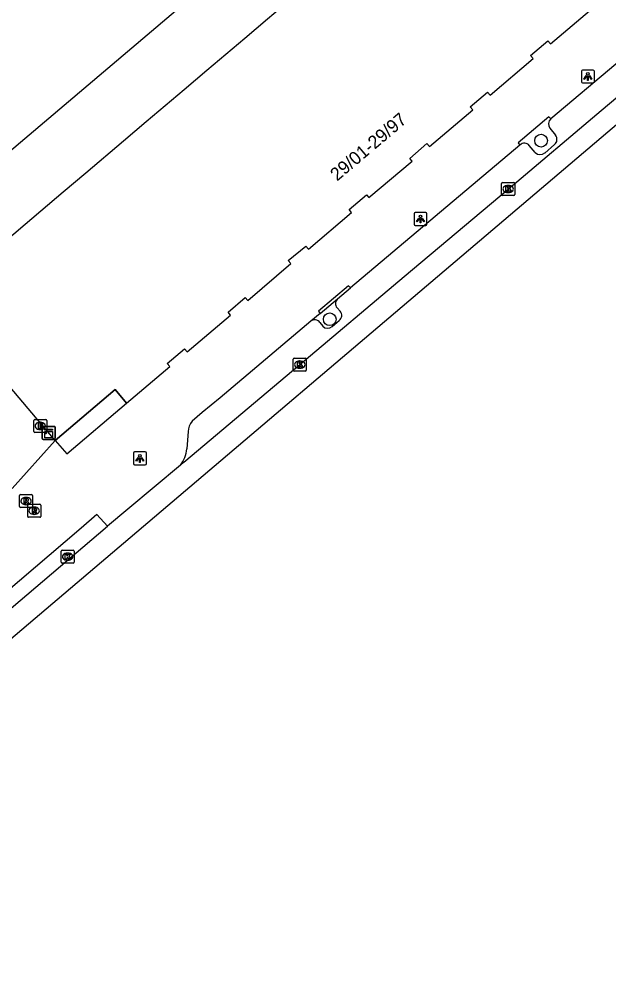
# Model space of a CAD drawing. Extents: x 161772 to 163123, y 383092 to 383917.
# Drawn here: x 162264.4 to 162309.7, y 383158.4 to 383232.3 of the extents above; entities that cross this region are included whole.
import ezdxf

# ---------------------------------------------------------------- set-up
doc = ezdxf.new("R2010")
doc.units = 0
for name, color, linetype in [('IMGEO_Boom', 7, 'Continuous'), ('IMGEO_Brandkraan', 7, 'Continuous'), ('IMGEO_Kast', 7, 'Continuous'), ('IMGEO_Kolk', 7, 'Continuous'), ('IMGEO_Lichtpunt', 7, 'Continuous'), ('IMGEO_Pand', 7, 'Continuous'), ('IMGEO_Pand_nummerreeks', 7, 'Continuous'), ('IMGEO_Pand_overbouw', 7, 'Continuous'), ('IMGEO_Parkeervlak_open', 7, 'Continuous'), ('IMGEO_Rijbaan_lokaal_gesloten', 7, 'Continuous'), ('IMGEO_Rioolput', 7, 'Continuous'), ('IMGEO_Voetpad_open', 7, 'Continuous')]:
    doc.layers.add(name, color=color, linetype=linetype)

msp = doc.modelspace()

# ---------------------------------------------------------------- linework, layer by layer
at = {"layer": 'IMGEO_Boom'}
for centre in [(162304.46, 383222.985), (162288.231, 383209.254)]:
    msp.add_circle(centre, 0.489, dxfattribs=at)
at = {"layer": 'IMGEO_Brandkraan'}
for p, q in [((162265.493, 383200.632), (162265.493, 383201.484)), ((162265.568, 383201.558), (162266.42, 383201.558)), ((162265.981, 383201.338), (162266.006, 383201.338)), ((162266.494, 383201.484), (162266.494, 383200.632)), ((162266.42, 383200.558), (162265.568, 383200.558)), ((162266.004, 383200.778), (162265.979, 383200.778))]:
    msp.add_line(p, q, dxfattribs=at)
for points in [[(162265.493, 383200.632), (162265.493, 383201.484)], [(162265.568, 383201.558), (162266.42, 383201.558)], [(162265.841, 383201.258), (162265.841, 383200.858), (162266.054, 383200.858)], [(162266.072, 383201.258), (162265.841, 383201.258)], [(162266.02, 383201.177), (162265.966, 383201.177), (162265.966, 383201.101)], [(162265.966, 383201.101), (162266.019, 383201.101)], [(162266.494, 383201.484), (162266.494, 383200.632)], [(162266.42, 383200.558), (162265.568, 383200.558)], [(162266.028, 383201.025), (162265.966, 383201.025), (162265.966, 383200.944)], [(162265.966, 383200.944), (162266.028, 383200.944)]]:
    msp.add_lwpolyline(points, dxfattribs=at)
for centre, radius, start, end in [((162265.57, 383201.482), 0.0765, 91.55205, 178.44795), ((162265.57, 383201.482), 0.0765, 91.55205, 178.44795), ((162266.021, 383201.139), 0.0379, 267.82845, 90.93552), ((162266.076, 383201.113), 0.145, 59.4692, 91.53667), ((162266.101, 383201.16), 0.0922, 285.51372, 58.15012), ((162266.106, 383200.968), 0.105, 301.31148, 78.98903), ((162266.418, 383201.482), 0.0765, 1.55205, 88.44795), ((162266.418, 383201.482), 0.0765, 1.55205, 88.44795), ((162265.57, 383200.634), 0.0765, 181.55205, 268.44795), ((162265.57, 383200.634), 0.0765, 181.55205, 268.44795), ((162266.029, 383200.984), 0.0404, 269.87594, 90.50774), ((162266.06, 383201.109), 0.251, 268.66757, 293.53466), ((162266.418, 383200.634), 0.0765, 271.55205, 358.44795), ((162266.418, 383200.634), 0.0765, 271.55205, 358.44795)]:
    msp.add_arc(centre, radius, start, end, dxfattribs=at)
for centre, major_axis, ratio, start_param, end_param in [((162265.98, 383201.058), (-0.387, 0.002), 0.722429, 4.712389, 7.853982), ((162266.005, 383201.058), (-0.39, 0.002), 0.717154, 1.570796, 4.712389)]:
    msp.add_ellipse(centre, major_axis=major_axis, ratio=ratio, start_param=start_param, end_param=end_param, dxfattribs=at)
at = {"layer": 'IMGEO_Kast'}
for p, q in [((162266.145, 383200.1), (162266.145, 383200.941)), ((162266.145, 383200.941), (162266.145, 383200.1)), ((162266.22, 383201.025), (162267.061, 383201.025)), ((162267.061, 383201.025), (162266.22, 383201.025)), ((162267.145, 383200.95), (162267.145, 383200.109)), ((162267.145, 383200.109), (162267.145, 383200.95)), ((162267.07, 383200.025), (162266.229, 383200.025)), ((162266.229, 383200.025), (162267.07, 383200.025))]:
    msp.add_line(p, q, dxfattribs=at)
for points in [[(162266.34, 383200.815), (162266.94, 383200.815), (162266.94, 383200.73), (162266.34, 383200.73), (162266.34, 383200.815)], [(162266.34, 383200.64), (162266.94, 383200.64), (162266.94, 383200.151), (162266.34, 383200.151), (162266.34, 383200.64)]]:
    msp.add_lwpolyline(points, dxfattribs=at)
msp.add_circle((162266.424, 383200.489), 0.0377, dxfattribs=at)
for centre, start, end in [((162266.223, 383200.947), 92.4484, 184.28452), ((162266.223, 383200.947), 92.4484, 184.28452), ((162267.067, 383200.947), 2.4484, 94.28452), ((162267.067, 383200.947), 2.4484, 94.28452), ((162266.223, 383200.103), 182.4484, 274.28452), ((162266.223, 383200.103), 182.4484, 274.28452), ((162267.067, 383200.103), 272.4484, 4.28452), ((162267.067, 383200.103), 272.4484, 4.28452)]:
    msp.add_arc(centre, 0.0779, start, end, dxfattribs=at)
at = {"layer": 'IMGEO_Kolk'}
for p, q in [((162301.434, 383218.842), (162301.434, 383219.694)), ((162301.509, 383219.768), (162302.361, 383219.768)), ((162301.922, 383219.548), (162301.947, 383219.548)), ((162302.435, 383219.694), (162302.435, 383218.842)), ((162301.945, 383218.988), (162301.92, 383218.988)), ((162302.361, 383218.768), (162301.509, 383218.768)), ((162285.505, 383206.273), (162286.357, 383206.273)), ((162285.43, 383205.347), (162285.43, 383206.199)), ((162285.941, 383205.493), (162285.916, 383205.493)), ((162285.918, 383206.053), (162285.943, 383206.053)), ((162286.431, 383206.199), (162286.431, 383205.347)), ((162286.357, 383205.273), (162285.505, 383205.273)), ((162267.673, 383191.507), (162268.525, 383191.507)), ((162267.598, 383190.581), (162267.598, 383191.433)), ((162268.109, 383190.727), (162268.084, 383190.727)), ((162268.086, 383191.287), (162268.111, 383191.287)), ((162268.599, 383191.433), (162268.599, 383190.581)), ((162268.525, 383190.507), (162267.673, 383190.507))]:
    msp.add_line(p, q, dxfattribs=at)
for points in [[(162301.434, 383218.842), (162301.434, 383219.694)], [(162301.509, 383219.768), (162302.361, 383219.768)], [(162302.435, 383219.694), (162302.435, 383218.842)], [(162301.755, 383219.468), (162301.878, 383219.468), (162301.878, 383219.317), (162302.008, 383219.468), (162302.172, 383219.468), (162302.026, 383219.317), (162302.179, 383219.068), (162302.027, 383219.068), (162301.942, 383219.232), (162301.878, 383219.165), (162301.878, 383219.068), (162301.755, 383219.068), (162301.755, 383219.468)], [(162302.361, 383218.768), (162301.509, 383218.768)], [(162285.505, 383206.273), (162286.357, 383206.273)], [(162285.43, 383205.347), (162285.43, 383206.199)], [(162285.751, 383205.973), (162285.874, 383205.973), (162285.874, 383205.822), (162286.004, 383205.973), (162286.168, 383205.973), (162286.022, 383205.822), (162286.175, 383205.573), (162286.023, 383205.573), (162285.938, 383205.737), (162285.874, 383205.67), (162285.874, 383205.573), (162285.751, 383205.573), (162285.751, 383205.973)], [(162286.431, 383206.199), (162286.431, 383205.347)], [(162286.357, 383205.273), (162285.505, 383205.273)], [(162267.673, 383191.507), (162268.525, 383191.507)], [(162267.598, 383190.581), (162267.598, 383191.433)], [(162267.919, 383191.207), (162268.042, 383191.207), (162268.042, 383191.056), (162268.172, 383191.207), (162268.336, 383191.207), (162268.19, 383191.056), (162268.343, 383190.807), (162268.191, 383190.807), (162268.106, 383190.971), (162268.042, 383190.904), (162268.042, 383190.807), (162267.919, 383190.807), (162267.919, 383191.207)], [(162268.599, 383191.433), (162268.599, 383190.581)], [(162268.525, 383190.507), (162267.673, 383190.507)]]:
    msp.add_lwpolyline(points, dxfattribs=at)
for centre, start, end in [((162301.511, 383219.692), 91.55205, 178.44795), ((162301.511, 383219.692), 91.55205, 178.44795), ((162302.359, 383219.692), 1.55205, 88.44795), ((162302.359, 383219.692), 1.55205, 88.44795), ((162301.511, 383218.844), 181.55205, 268.44795), ((162301.511, 383218.844), 181.55205, 268.44795), ((162302.359, 383218.844), 271.55205, 358.44795), ((162302.359, 383218.844), 271.55205, 358.44795), ((162285.507, 383206.197), 91.55205, 178.44795), ((162285.507, 383206.197), 91.55205, 178.44795), ((162286.355, 383206.197), 1.55205, 88.44795), ((162286.355, 383206.197), 1.55205, 88.44795), ((162285.507, 383205.349), 181.55205, 268.44795), ((162285.507, 383205.349), 181.55205, 268.44795), ((162286.355, 383205.349), 271.55205, 358.44795), ((162286.355, 383205.349), 271.55205, 358.44795), ((162267.675, 383191.431), 91.55205, 178.44795), ((162267.675, 383191.431), 91.55205, 178.44795), ((162268.523, 383191.431), 1.55205, 88.44795), ((162268.523, 383191.431), 1.55205, 88.44795), ((162267.675, 383190.583), 181.55205, 268.44795), ((162267.675, 383190.583), 181.55205, 268.44795), ((162268.523, 383190.583), 271.55205, 358.44795), ((162268.523, 383190.583), 271.55205, 358.44795)]:
    msp.add_arc(centre, 0.0765, start, end, dxfattribs=at)
for centre, major_axis, ratio, start_param, end_param in [((162301.921, 383219.268), (-0.387, 0.002), 0.722429, 4.712389, 7.853982), ((162301.946, 383219.268), (-0.39, 0.002), 0.717154, 1.570796, 4.712389), ((162285.917, 383205.773), (-0.387, 0.002), 0.722429, 4.712389, 7.853982), ((162285.942, 383205.773), (-0.39, 0.002), 0.717154, 1.570796, 4.712389), ((162268.085, 383191.007), (-0.387, 0.002), 0.722429, 4.712389, 7.853982), ((162268.11, 383191.007), (-0.39, 0.002), 0.717154, 1.570796, 4.712389)]:
    msp.add_ellipse(centre, major_axis=major_axis, ratio=ratio, start_param=start_param, end_param=end_param, dxfattribs=at)
at = {"layer": 'IMGEO_Lichtpunt'}
for p, q in [((162308.46, 383228.413), (162307.652, 383228.413)), ((162308.46, 383228.413), (162307.652, 383228.413)), ((162307.558, 383228.318), (162307.558, 383227.511)), ((162307.558, 383228.318), (162307.558, 383227.511)), ((162308.554, 383227.511), (162308.554, 383228.318)), ((162308.554, 383227.511), (162308.554, 383228.318)), ((162307.652, 383227.417), (162308.46, 383227.417)), ((162307.652, 383227.417), (162308.46, 383227.417)), ((162294.704, 383217.366), (162294.704, 383216.559)), ((162294.704, 383217.366), (162294.704, 383216.559)), ((162295.606, 383217.461), (162294.798, 383217.461)), ((162295.606, 383217.461), (162294.798, 383217.461)), ((162295.7, 383216.559), (162295.7, 383217.366)), ((162295.7, 383216.559), (162295.7, 383217.366)), ((162294.798, 383216.465), (162295.606, 383216.465)), ((162294.798, 383216.465), (162295.606, 383216.465)), ((162273.152, 383198.964), (162273.152, 383198.157)), ((162273.152, 383198.964), (162273.152, 383198.157)), ((162274.054, 383199.059), (162273.246, 383199.059)), ((162274.054, 383199.059), (162273.246, 383199.059)), ((162274.148, 383198.157), (162274.148, 383198.964)), ((162274.148, 383198.157), (162274.148, 383198.964)), ((162273.246, 383198.063), (162274.054, 383198.063)), ((162273.246, 383198.063), (162274.054, 383198.063))]:
    msp.add_line(p, q, dxfattribs=at)
for points in [[(162307.932, 383227.982), (162307.971, 383227.954), (162307.783, 383227.692), (162307.745, 383227.719), (162307.932, 383227.982)], [(162308.034, 383227.934), (162308.081, 383227.934), (162308.081, 383227.612), (162308.034, 383227.612), (162308.034, 383227.934)], [(162308.144, 383227.954), (162308.182, 383227.981), (162308.369, 383227.719), (162308.33, 383227.691), (162308.144, 383227.954)], [(162295.078, 383217.03), (162295.117, 383217.002), (162294.929, 383216.74), (162294.891, 383216.767), (162295.078, 383217.03)], [(162295.18, 383216.982), (162295.227, 383216.982), (162295.227, 383216.66), (162295.18, 383216.66), (162295.18, 383216.982)], [(162295.29, 383217.002), (162295.328, 383217.029), (162295.515, 383216.767), (162295.476, 383216.739), (162295.29, 383217.002)], [(162273.526, 383198.628), (162273.565, 383198.6), (162273.377, 383198.338), (162273.339, 383198.365), (162273.526, 383198.628)], [(162273.628, 383198.58), (162273.675, 383198.58), (162273.675, 383198.258), (162273.628, 383198.258), (162273.628, 383198.58)], [(162273.738, 383198.6), (162273.776, 383198.627), (162273.963, 383198.365), (162273.924, 383198.337), (162273.738, 383198.6)]]:
    msp.add_lwpolyline(points, dxfattribs=at)
for centre in [(162308.057, 383228.116), (162295.203, 383217.164), (162273.651, 383198.762)]:
    msp.add_circle(centre, 0.0994, dxfattribs=at)
for centre, start, end in [((162307.652, 383228.318), 90, 180), ((162307.652, 383228.318), 90, 180), ((162308.46, 383228.318), 0, 90), ((162308.46, 383228.318), 0, 90), ((162307.652, 383227.511), 180, 270), ((162307.652, 383227.511), 180, 270), ((162308.46, 383227.511), 270, 0), ((162308.46, 383227.511), 270, 360), ((162294.798, 383217.366), 90, 180), ((162294.798, 383217.366), 90, 180), ((162295.606, 383217.366), 0, 90), ((162295.606, 383217.366), 0, 90), ((162294.798, 383216.559), 180, 270), ((162294.798, 383216.559), 180, 270), ((162295.606, 383216.559), 270, 0), ((162295.606, 383216.559), 270, 360), ((162273.246, 383198.964), 90, 180), ((162273.246, 383198.964), 90, 180), ((162274.054, 383198.964), 0, 90), ((162274.054, 383198.964), 0, 90), ((162273.246, 383198.157), 180, 270), ((162273.246, 383198.157), 180, 270), ((162274.054, 383198.157), 270, 0), ((162274.054, 383198.157), 270, 360)]:
    msp.add_arc(centre, 0.0946, start, end, dxfattribs=at)
at = {"layer": 'IMGEO_Pand'}
for points in [[(162305.378, 383250.912), (162302.058, 383248.098), (162300.325, 383246.629), (162297.405, 383244.154), (162295.68, 383242.692), (162292.736, 383240.196), (162291.016, 383238.738), (162288.094, 383236.261), (162286.369, 383234.799), (162283.44, 383232.315), (162281.706, 383230.846), (162278.784, 383228.369), (162277.054, 383226.902), (162274.125, 383224.42), (162272.397, 383222.955), (162269.487, 383220.488), (162267.759, 383219.023), (162264.825, 383216.536), (162263.089, 383215.064), (162258.791, 383211.421)], [(162267.151, 383199.941), (162271.757, 383203.845), (162272.627, 383202.815), (162275.948, 383205.633), (162275.754, 383205.862), (162277.084, 383206.988), (162277.278, 383206.758), (162280.615, 383209.578), (162280.421, 383209.807), (162281.739, 383210.934), (162281.935, 383210.707), (162285.242, 383213.552), (162285.047, 383213.779), (162286.395, 383214.885), (162286.589, 383214.656), (162289.905, 383217.465), (162289.712, 383217.694), (162291.049, 383218.831), (162291.241, 383218.602), (162294.569, 383221.395), (162294.376, 383221.625), (162295.688, 383222.764), (162295.883, 383222.535), (162299.209, 383225.363), (162299.014, 383225.592), (162300.346, 383226.713), (162300.54, 383226.484), (162303.858, 383229.309), (162303.663, 383229.537), (162304.994, 383230.657), (162305.188, 383230.428), (162308.505, 383233.243)], [(162267.151, 383199.941), (162257.994, 383210.746), (162258.791, 383211.421)]]:
    msp.add_lwpolyline(points, dxfattribs=at)
at = {"layer": 'IMGEO_Pand_overbouw'}
msp.add_lwpolyline([(162272.627, 383202.815), (162271.757, 383203.845), (162267.151, 383199.941), (162268.024, 383198.909)], close=True, dxfattribs=at)
at = {"layer": 'IMGEO_Parkeervlak_open'}
for points in [[(162305.145, 383223.937), (162305.572, 383223.402)], [(162304.021, 383222.071), (162303.56, 383222.607)], [(162305.501, 383222.684), (162304.74, 383222.035)], [(162289.039, 383209.876), (162288.789, 383210.137)], [(162287.47, 383209.006), (162287.704, 383208.723)], [(162288.409, 383208.69), (162288.959, 383209.17)]]:
    msp.add_lwpolyline(points, dxfattribs=at)
for centre, radius, start, end in [((162305.549, 383224.264), 0.52, 130.97912, 219.01959), ((162305.18, 383223.078), 0.508, 309.12978, 39.57547), ((162303.183, 383222.295), 0.49, 39.57856, 134.21185), ((162304.399, 383222.423), 0.516, 222.92495, 311.3423), ((162289.155, 383210.462), 0.49, 131.52118, 221.52233), ((162287.081, 383208.727), 0.479, 35.60848, 128.48175), ((162288.662, 383209.561), 0.491, 307.21972, 39.85055), ((162288.074, 383209.071), 0.508, 223.29967, 311.34038)]:
    msp.add_arc(centre, radius, start, end, dxfattribs=at)
at = {"layer": 'IMGEO_Rijbaan_lokaal_gesloten'}
for points in [[(162501.18, 383386.596), (162499.827, 383385.459), (162477.128, 383365.985), (162459.036, 383350.651), (162175.227, 383109.464), (162171.607, 383105.25), (162169.364, 383100.909), (162168.706, 383099.067), (162168.602, 383098.586)], [(162276.765, 383198.05), (162277.016, 383198.26), (162285.931, 383205.773), (162293.943, 383212.532), (162301.935, 383219.268), (162309.075, 383225.29), (162316.264, 383231.344), (162319.047, 383233.682)], [(162276.765, 383198.05), (162272.711, 383194.654), (162271.165, 383193.347)], [(162262.524, 383186.021), (162271.165, 383193.347)]]:
    msp.add_lwpolyline(points, dxfattribs=at)
at = {"layer": 'IMGEO_Rioolput'}
for p, q in [((162264.403, 383194.856), (162264.403, 383195.708)), ((162264.478, 383195.782), (162265.33, 383195.782)), ((162264.891, 383195.562), (162264.916, 383195.562)), ((162265.404, 383195.708), (162265.404, 383194.856)), ((162265.33, 383194.782), (162264.478, 383194.782)), ((162264.914, 383195.002), (162264.889, 383195.002)), ((162265.028, 383194.108), (162265.028, 383194.96)), ((162265.103, 383195.034), (162265.955, 383195.034)), ((162265.516, 383194.814), (162265.541, 383194.814)), ((162266.029, 383194.96), (162266.029, 383194.108)), ((162265.955, 383194.034), (162265.103, 383194.034)), ((162265.539, 383194.254), (162265.514, 383194.254))]:
    msp.add_line(p, q, dxfattribs=at)
for points in [[(162264.403, 383194.856), (162264.403, 383195.708)], [(162264.478, 383195.782), (162265.33, 383195.782)], [(162264.992, 383195.48), (162264.74, 383195.482), (162264.74, 383195.082)], [(162264.74, 383195.082), (162264.864, 383195.082), (162264.864, 383195.244), (162264.875, 383195.244)], [(162264.918, 383195.401), (162264.864, 383195.401), (162264.864, 383195.32)], [(162264.864, 383195.32), (162264.916, 383195.32)], [(162264.922, 383195.215), (162264.993, 383195.082), (162265.133, 383195.082), (162265.068, 383195.208)], [(162265.404, 383195.708), (162265.404, 383194.856)], [(162265.33, 383194.782), (162264.478, 383194.782)], [(162265.028, 383194.108), (162265.028, 383194.96)], [(162265.103, 383195.034), (162265.955, 383195.034)], [(162265.617, 383194.732), (162265.365, 383194.734), (162265.365, 383194.334)], [(162265.365, 383194.334), (162265.489, 383194.334), (162265.489, 383194.496), (162265.5, 383194.496)], [(162265.543, 383194.653), (162265.489, 383194.653), (162265.489, 383194.572)], [(162265.489, 383194.572), (162265.541, 383194.572)], [(162265.547, 383194.467), (162265.618, 383194.334), (162265.758, 383194.334), (162265.693, 383194.46)], [(162266.029, 383194.96), (162266.029, 383194.108)], [(162265.955, 383194.034), (162265.103, 383194.034)]]:
    msp.add_lwpolyline(points, dxfattribs=at)
for centre, radius, start, end in [((162264.48, 383195.706), 0.0765, 91.55205, 178.44795), ((162264.48, 383195.706), 0.0765, 91.55205, 178.44795), ((162264.874, 383195.191), 0.0533, 26.02933, 88.69889), ((162264.9, 383195.509), 0.19, 274.7715, 282.96867), ((162264.924, 383195.305), 0.0964, 77.00612, 93.18647), ((162264.938, 383195.362), 0.0378, 276.66336, 79.67722), ((162264.991, 383195.37), 0.109, 350.36119, 89.41601), ((162264.989, 383195.37), 0.112, 277.58423, 350.98172), ((162264.973, 383195.155), 0.108, 29.51342, 73.79051), ((162265.328, 383195.706), 0.0765, 1.55205, 88.44795), ((162265.328, 383195.706), 0.0765, 1.55205, 88.44795), ((162264.48, 383194.858), 0.0765, 181.55205, 268.44795), ((162264.48, 383194.858), 0.0765, 181.55205, 268.44795), ((162265.105, 383194.958), 0.0765, 91.55205, 178.44795), ((162265.105, 383194.958), 0.0765, 91.55205, 178.44795), ((162265.328, 383194.858), 0.0765, 271.55205, 358.44795), ((162265.328, 383194.858), 0.0765, 271.55205, 358.44795), ((162265.499, 383194.443), 0.0533, 26.02933, 88.69889), ((162265.525, 383194.761), 0.19, 274.7715, 282.96867), ((162265.549, 383194.557), 0.0964, 77.00612, 93.18647), ((162265.563, 383194.614), 0.0378, 276.66336, 79.67722), ((162265.616, 383194.622), 0.109, 350.36119, 89.41601), ((162265.614, 383194.622), 0.112, 277.58423, 350.98172), ((162265.598, 383194.407), 0.108, 29.51342, 73.79051), ((162265.953, 383194.958), 0.0765, 1.55205, 88.44795), ((162265.953, 383194.958), 0.0765, 1.55205, 88.44795), ((162265.105, 383194.11), 0.0765, 181.55205, 268.44795), ((162265.105, 383194.11), 0.0765, 181.55205, 268.44795), ((162265.953, 383194.11), 0.0765, 271.55205, 358.44795), ((162265.953, 383194.11), 0.0765, 271.55205, 358.44795)]:
    msp.add_arc(centre, radius, start, end, dxfattribs=at)
for centre, major_axis, ratio, start_param, end_param in [((162264.89, 383195.282), (-0.387, 0.002), 0.722429, 4.712389, 7.853982), ((162264.915, 383195.282), (-0.39, 0.002), 0.717154, 1.570796, 4.712389), ((162265.515, 383194.534), (-0.387, 0.002), 0.722429, 4.712389, 7.853982), ((162265.54, 383194.534), (-0.39, 0.002), 0.717154, 1.570796, 4.712389)]:
    msp.add_ellipse(centre, major_axis=major_axis, ratio=ratio, start_param=start_param, end_param=end_param, dxfattribs=at)
at = {"layer": 'IMGEO_Voetpad_open'}
for points in [[(162255.614, 383215.381), (162255.715, 383215.467), (162302.061, 383254.778)], [(162315.187, 383233.063), (162305.208, 383224.657)], [(162305.208, 383224.657), (162305.062, 383224.825), (162302.702, 383222.818), (162302.841, 383222.646)], [(162302.841, 383222.646), (162289.821, 383211.663)], [(162289.821, 383211.663), (162289.666, 383211.838), (162287.361, 383209.879), (162287.504, 383209.709)], [(162288.831, 383210.828), (162289.821, 383211.663)], [(162287.504, 383209.709), (162288.831, 383210.828)], [(162287.504, 383209.709), (162286.783, 383209.102)], [(162286.783, 383209.102), (162279.813, 383203.216), (162278.426, 383202.09), (162277.658, 383201.428)], [(162277.349, 383200.622), (162277.256, 383199.294)], [(162263.825, 383196.252), (162267.151, 383199.941)], [(162271.165, 383193.347), (162270.353, 383194.256), (162269.127, 383193.205), (162263.169, 383188.098), (162261.78, 383186.907), (162262.524, 383186.021)]]:
    msp.add_lwpolyline(points, dxfattribs=at)
for centre, radius, start, end in [((162278.788, 383200.532), 1.442, 141.61032, 176.43856), ((162274.856, 383199.523), 2.411, 322.3608, 354.56144)]:
    msp.add_arc(centre, radius, start, end, dxfattribs=at)

# ---------------------------------------------------------------- texts
at = {"layer": 'IMGEO_Pand_nummerreeks'}
msp.add_text('29/01-29/97', height=1, rotation=40.30262, dxfattribs=at).set_placement((162288.794, 383219.831))

doc.saveas('drawing.dxf')
